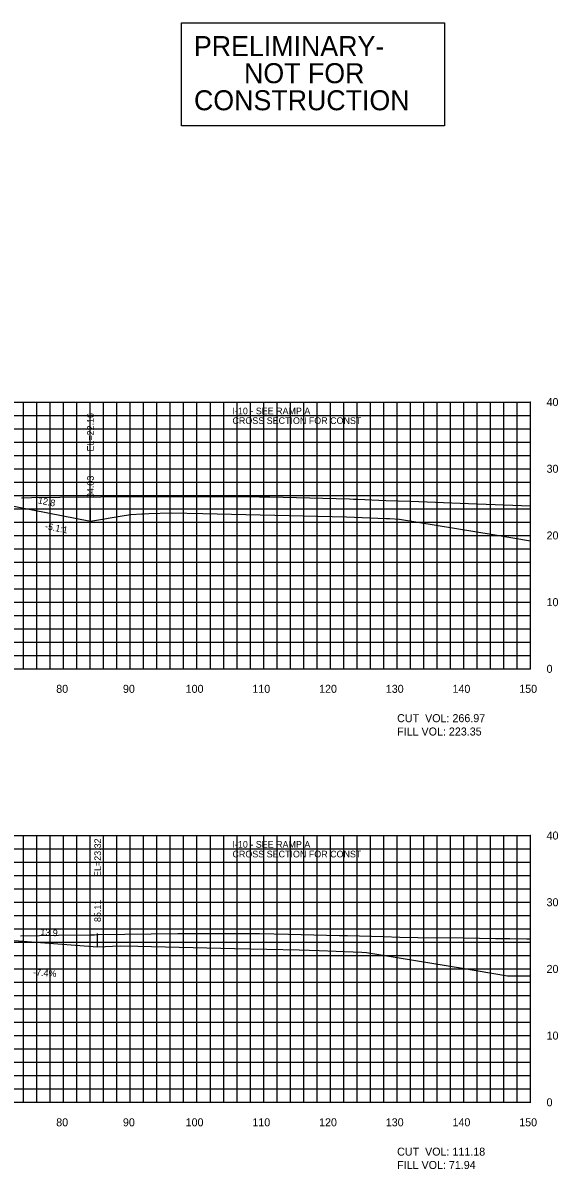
# Model space of a CAD drawing. Extents: x 1800880 to 1818864, y 245271 to 250560.
# Drawn here: x 1807124.9 to 1807205.1, y 250089.4 to 250261.3 of the extents above; entities that cross this region are included whole.
import ezdxf

# ---------------------------------------------------------------- set-up
doc = ezdxf.new("R2010")
doc.units = 0
for name, color, linetype in [('33', 7, 'Continuous'), ('ANNO-TXT', 7, 'Continuous'), ('CL-CNST', 7, 'Continuous'), ('DESIGN - DRAINAGE - Bridges', 7, 'Continuous'), ('DRAINAGETXT', 7, 'Continuous'), ('EPTEXT', 7, 'Continuous'), ('Level 32', 7, 'Continuous'), ('Level 37', 7, 'Continuous'), ('Level 46', 7, 'Continuous'), ('Level 62', 7, 'Continuous'), ('SHT-BDR', 7, 'Continuous')]:
    doc.layers.add(name, color=color, linetype=linetype)

msp = doc.modelspace()

# ---------------------------------------------------------------- linework, layer by layer
at = {"layer": 'CL-CNST'}
for points in [[(1807124.71, 250190.08), (1807126.2, 250190.14), (1807130.46, 250190.18), (1807136.61, 250190.24), (1807137.24, 250190.25), (1807137.85, 250190.25), (1807145.44, 250190.27), (1807149.88, 250190.29), (1807160.32, 250190.22), (1807161.93, 250190.2), (1807163.92, 250190.15), (1807173.87, 250189.9), (1807174.45, 250189.88), (1807175.12, 250189.85), (1807179.32, 250189.69), (1807182.98, 250189.55), (1807191.68, 250189.23), (1807201, 250188.85)], [(1807124.53, 250124.39), (1807130.25, 250124.49), (1807134.95, 250124.56), (1807135.66, 250124.56), (1807136.19, 250124.57), (1807148.15, 250124.75), (1807148.18, 250124.75), (1807148.19, 250124.75), (1807148.24, 250124.75), (1807160.38, 250124.76), (1807164.72, 250124.65), (1807172.29, 250124.46), (1807173, 250124.45), (1807173.54, 250124.44), (1807178.98, 250124.27), (1807181.39, 250124.2), (1807184.08, 250124.16), (1807190.97, 250124.07), (1807195.75, 250124.01), (1807197.88, 250123.98), (1807200.45, 250123.95), (1807201, 250123.95)]]:
    msp.add_lwpolyline(points, dxfattribs=at)
at = {"layer": 'DESIGN - DRAINAGE - Bridges'}
for p, q in [((1807201, 250164.43), (1807201, 250204.43)), ((1807201.06, 250204.43), (1807201, 250204.43)), ((1807201.06, 250194.43), (1807201, 250194.43)), ((1807201.06, 250184.43), (1807201, 250184.43)), ((1807201.06, 250174.43), (1807201, 250174.43)), ((1806901, 250164.43), (1807201, 250164.43)), ((1807131, 250164.37), (1807131, 250164.43)), ((1807141, 250164.37), (1807141, 250164.43)), ((1807151, 250164.37), (1807151, 250164.43)), ((1807161, 250164.37), (1807161, 250164.43)), ((1807171, 250164.37), (1807171, 250164.43)), ((1807181, 250164.37), (1807181, 250164.43)), ((1807191, 250164.37), (1807191, 250164.43)), ((1807201, 250164.37), (1807201, 250164.43)), ((1807201.06, 250164.43), (1807201, 250164.43)), ((1807201, 250099.43), (1807201, 250139.43)), ((1807201.06, 250139.43), (1807201, 250139.43)), ((1807201.06, 250129.43), (1807201, 250129.43)), ((1807201.06, 250119.43), (1807201, 250119.43)), ((1807201.06, 250109.43), (1807201, 250109.43)), ((1806901, 250099.43), (1807201, 250099.43)), ((1807131, 250099.37), (1807131, 250099.43)), ((1807141, 250099.37), (1807141, 250099.43)), ((1807151, 250099.37), (1807151, 250099.43)), ((1807161, 250099.37), (1807161, 250099.43)), ((1807171, 250099.37), (1807171, 250099.43)), ((1807181, 250099.37), (1807181, 250099.43)), ((1807191, 250099.37), (1807191, 250099.43)), ((1807201, 250099.37), (1807201, 250099.43)), ((1807201.06, 250099.43), (1807201, 250099.43))]:
    msp.add_line(p, q, dxfattribs=at)
at = {"layer": 'Level 32'}
msp.add_lwpolyline([(1807148.68, 250261.29), (1807188.08, 250261.29), (1807188.08, 250245.85), (1807148.68, 250245.85)], close=True, dxfattribs=at)
at = {"layer": 'Level 37'}
for p, q in [((1807135.03, 250186.59), (1807135.03, 250188.59)), ((1807136.11, 250122.76), (1807136.11, 250124.76))]:
    msp.add_line(p, q, dxfattribs=at)
at = {"layer": 'Level 46'}
for p, q in [((1806901, 250204.43), (1807201, 250204.43)), ((1807125, 250164.43), (1807125, 250204.43)), ((1807127, 250164.43), (1807127, 250204.43)), ((1807129, 250164.43), (1807129, 250204.43)), ((1807131, 250164.43), (1807131, 250204.43)), ((1807133, 250164.43), (1807133, 250204.43)), ((1807135, 250164.43), (1807135, 250204.43)), ((1807137, 250164.43), (1807137, 250204.43)), ((1807139, 250164.43), (1807139, 250204.43)), ((1807141, 250164.43), (1807141, 250204.43)), ((1807143, 250164.43), (1807143, 250204.43)), ((1807145, 250164.43), (1807145, 250204.43)), ((1807147, 250164.43), (1807147, 250204.43)), ((1807149, 250164.43), (1807149, 250204.43)), ((1807151, 250164.43), (1807151, 250204.43)), ((1807153, 250164.43), (1807153, 250204.43)), ((1807155, 250164.43), (1807155, 250204.43)), ((1807157, 250164.43), (1807157, 250204.43)), ((1807159, 250164.43), (1807159, 250204.43)), ((1807161, 250164.43), (1807161, 250204.43)), ((1807163, 250164.43), (1807163, 250204.43)), ((1807165, 250164.43), (1807165, 250204.43)), ((1807167, 250164.43), (1807167, 250204.43)), ((1807169, 250164.43), (1807169, 250204.43)), ((1807171, 250164.43), (1807171, 250204.43)), ((1807173, 250164.43), (1807173, 250204.43)), ((1807175, 250164.43), (1807175, 250204.43)), ((1807177, 250164.43), (1807177, 250204.43)), ((1807179, 250164.43), (1807179, 250204.43)), ((1807181, 250164.43), (1807181, 250204.43)), ((1807183, 250164.43), (1807183, 250204.43)), ((1807185, 250164.43), (1807185, 250204.43)), ((1807187, 250164.43), (1807187, 250204.43)), ((1807189, 250164.43), (1807189, 250204.43)), ((1807191, 250164.43), (1807191, 250204.43)), ((1807193, 250164.43), (1807193, 250204.43)), ((1807195, 250164.43), (1807195, 250204.43)), ((1807197, 250164.43), (1807197, 250204.43)), ((1807199, 250164.43), (1807199, 250204.43)), ((1807201, 250164.43), (1807201, 250204.43)), ((1806901, 250202.43), (1807201, 250202.43)), ((1806901, 250200.43), (1807201, 250200.43)), ((1806901, 250198.43), (1807201, 250198.43)), ((1806901, 250196.43), (1807201, 250196.43)), ((1806901, 250194.43), (1807201, 250194.43)), ((1806901, 250192.43), (1807201, 250192.43)), ((1806901, 250190.43), (1807201, 250190.43)), ((1806901, 250188.43), (1807201, 250188.43)), ((1806901, 250186.43), (1807201, 250186.43)), ((1806901, 250184.43), (1807201, 250184.43)), ((1806901, 250182.43), (1807201, 250182.43)), ((1806901, 250180.43), (1807201, 250180.43)), ((1806901, 250178.43), (1807201, 250178.43)), ((1806901, 250176.43), (1807201, 250176.43)), ((1806901, 250174.43), (1807201, 250174.43)), ((1806901, 250172.43), (1807201, 250172.43)), ((1806901, 250170.43), (1807201, 250170.43)), ((1806901, 250168.43), (1807201, 250168.43)), ((1806901, 250166.43), (1807201, 250166.43)), ((1806901, 250164.43), (1807201, 250164.43)), ((1806901, 250139.43), (1807201, 250139.43)), ((1807125, 250099.43), (1807125, 250139.43)), ((1807127, 250099.43), (1807127, 250139.43)), ((1807129, 250099.43), (1807129, 250139.43)), ((1807131, 250099.43), (1807131, 250139.43)), ((1807133, 250099.43), (1807133, 250139.43)), ((1807135, 250099.43), (1807135, 250139.43)), ((1807137, 250099.43), (1807137, 250139.43)), ((1807139, 250099.43), (1807139, 250139.43)), ((1807141, 250099.43), (1807141, 250139.43)), ((1807143, 250099.43), (1807143, 250139.43)), ((1807145, 250099.43), (1807145, 250139.43)), ((1807147, 250099.43), (1807147, 250139.43)), ((1807149, 250099.43), (1807149, 250139.43)), ((1807151, 250099.43), (1807151, 250139.43)), ((1807153, 250099.43), (1807153, 250139.43)), ((1807155, 250099.43), (1807155, 250139.43)), ((1807157, 250099.43), (1807157, 250139.43)), ((1807159, 250099.43), (1807159, 250139.43)), ((1807161, 250099.43), (1807161, 250139.43)), ((1807163, 250099.43), (1807163, 250139.43)), ((1807165, 250099.43), (1807165, 250139.43)), ((1807167, 250099.43), (1807167, 250139.43)), ((1807169, 250099.43), (1807169, 250139.43)), ((1807171, 250099.43), (1807171, 250139.43)), ((1807173, 250099.43), (1807173, 250139.43)), ((1807175, 250099.43), (1807175, 250139.43)), ((1807177, 250099.43), (1807177, 250139.43)), ((1807179, 250099.43), (1807179, 250139.43)), ((1807181, 250099.43), (1807181, 250139.43)), ((1807183, 250099.43), (1807183, 250139.43)), ((1807185, 250099.43), (1807185, 250139.43)), ((1807187, 250099.43), (1807187, 250139.43)), ((1807189, 250099.43), (1807189, 250139.43)), ((1807191, 250099.43), (1807191, 250139.43)), ((1807193, 250099.43), (1807193, 250139.43)), ((1807195, 250099.43), (1807195, 250139.43)), ((1807197, 250099.43), (1807197, 250139.43)), ((1807199, 250099.43), (1807199, 250139.43)), ((1807201, 250099.43), (1807201, 250139.43)), ((1806901, 250137.43), (1807201, 250137.43)), ((1806901, 250135.43), (1807201, 250135.43)), ((1806901, 250133.43), (1807201, 250133.43)), ((1806901, 250131.43), (1807201, 250131.43)), ((1806901, 250129.43), (1807201, 250129.43)), ((1806901, 250127.43), (1807201, 250127.43)), ((1806901, 250125.43), (1807201, 250125.43)), ((1806901, 250123.43), (1807201, 250123.43)), ((1806901, 250121.43), (1807201, 250121.43)), ((1806901, 250119.43), (1807201, 250119.43)), ((1806901, 250117.43), (1807201, 250117.43)), ((1806901, 250115.43), (1807201, 250115.43)), ((1806901, 250113.43), (1807201, 250113.43)), ((1806901, 250111.43), (1807201, 250111.43)), ((1806901, 250109.43), (1807201, 250109.43)), ((1806901, 250107.43), (1807201, 250107.43)), ((1806901, 250105.43), (1807201, 250105.43)), ((1806901, 250103.43), (1807201, 250103.43)), ((1806901, 250101.43), (1807201, 250101.43)), ((1806901, 250099.43), (1807201, 250099.43))]:
    msp.add_line(p, q, dxfattribs=at)
at = {"layer": 'Level 62'}
for points in [[(1807007.18, 250190.27), (1807014.68, 250190.57), (1807014.75, 250190.64), (1807015.75, 250190.68), (1807027.74, 250190.42), (1807039.74, 250190.16), (1807051.75, 250189.89), (1807061.75, 250189.49), (1807064.25, 250189.17), (1807074.25, 250190.42), (1807086.25, 250190.16), (1807098.25, 250189.89), (1807110.25, 250189.63), (1807111.25, 250189.59), (1807111.32, 250189.52), (1807120.25, 250189.16), (1807122.25, 250189.08), (1807135.03, 250186.59)], [(1807135.03, 250186.59), (1807140.1, 250187.43), (1807141.07, 250187.59), (1807142.74, 250187.65), (1807143.08, 250187.67), (1807143.78, 250187.7), (1807147.11, 250187.83), (1807151.89, 250187.72), (1807171.27, 250187.29), (1807173.42, 250187.21), (1807179.33, 250186.97), (1807179.91, 250186.95), (1807181.34, 250186.89), (1807195.39, 250184.56), (1807201, 250183.63)], [(1807011.41, 250125.15), (1807015.75, 250125.17), (1807027.75, 250124.91), (1807039.75, 250124.65), (1807051.75, 250124.38), (1807061.75, 250123.98), (1807064.25, 250123.66), (1807074.25, 250124.91), (1807086.25, 250124.65), (1807098.25, 250124.38), (1807110.25, 250124.12), (1807111.25, 250124.1), (1807111.32, 250124.02), (1807122.25, 250123.78), (1807136.11, 250122.76)], [(1807136.11, 250122.76), (1807139.48, 250122.89), (1807142.15, 250122.83), (1807156.63, 250122.51), (1807166.33, 250122.3), (1807169.32, 250122.19), (1807174.39, 250121.99), (1807175.69, 250121.93), (1807176.41, 250121.91), (1807190.82, 250119.52), (1807197.56, 250118.41), (1807198.77, 250118.41), (1807201, 250118.41)]]:
    msp.add_lwpolyline(points, dxfattribs=at)

# ---------------------------------------------------------------- texts
for s, p in [('80', (1807129.9, 250160.83)), ('90', (1807139.9, 250160.83)), ('100', (1807149.3, 250160.83)), ('110', (1807159.3, 250160.83)), ('120', (1807169.3, 250160.83)), ('130', (1807179.3, 250160.83)), ('140', (1807189.3, 250160.83)), ('150', (1807199.3, 250160.83)), ('80', (1807129.9, 250095.83)), ('90', (1807139.9, 250095.83)), ('100', (1807149.3, 250095.83)), ('110', (1807159.3, 250095.83)), ('120', (1807169.3, 250095.83)), ('130', (1807179.3, 250095.83)), ('140', (1807189.3, 250095.83)), ('150', (1807199.3, 250095.83))]:
    msp.add_text(s, height=1.2).set_placement(p)
at = {"layer": '33'}
for s, p in [('40', (1807203.4, 250203.83)), ('30', (1807203.4, 250193.83)), ('20', (1807203.4, 250183.83)), ('10', (1807203.4, 250173.83)), ('0', (1807203.4, 250163.83)), ('40', (1807203.4, 250138.83)), ('30', (1807203.4, 250128.83)), ('20', (1807203.4, 250118.83)), ('10', (1807203.4, 250108.83)), ('0', (1807203.4, 250098.83))]:
    msp.add_text(s, height=1.2, dxfattribs=at).set_placement(p)
at = {"layer": 'ANNO-TXT'}
for s, rotation, p in [('12.8', 348.979, (1807127.1, 250189.25)), ('13.9', 355.7575, (1807127.49, 250124.5)), ('-7.4%', 355.7575, (1807126.41, 250118.46))]:
    msp.add_text(s, height=1, rotation=rotation, dxfattribs=at).set_placement(p)
at = {"layer": 'DRAINAGETXT'}
for s, p in [('CUT  VOL: 266.97', (1807181, 250156.43)), ('FILL VOL: 223.35', (1807181, 250154.43)), ('CUT  VOL: 111.18', (1807181, 250091.43)), ('FILL VOL: 71.94', (1807181, 250089.43))]:
    msp.add_text(s, height=1.2, dxfattribs=at).set_placement(p)
at = {"layer": 'EPTEXT'}
for s, p in [('I-10 - SEE RAMP A', (1807156.32, 250202.6)), ('CROSS SECTION FOR CONST ', (1807156.32, 250201.15)), ('I-10 - SEE RAMP A', (1807156.32, 250137.6)), ('CROSS SECTION FOR CONST ', (1807156.32, 250136.15))]:
    msp.add_text(s, height=1, dxfattribs=at).set_placement(p)
at = {"layer": 'Level 32'}
for s, p in [('PRELIMINARY-', (1807150.54, 250256.31)), ('NOT FOR', (1807158.05, 250252.25)), ('CONSTRUCTION', (1807150.55, 250248.19))]:
    msp.add_text(s, height=3, dxfattribs=at).set_placement(p)
at = {"layer": 'Level 37'}
msp.add_text('-5.1:1', height=1, rotation=348.979, dxfattribs=at).set_placement((1807128.16, 250185.38))
at = {"layer": 'SHT-BDR'}
for s, p in [('EL=22.16', (1807135.53, 250197.02)), ('84.03', (1807135.53, 250190.04)), ('EL=23.32', (1807136.61, 250133.23)), ('85.11', (1807136.61, 250126.46))]:
    msp.add_text(s, height=1, rotation=90, dxfattribs=at).set_placement(p)

doc.saveas('drawing.dxf')
